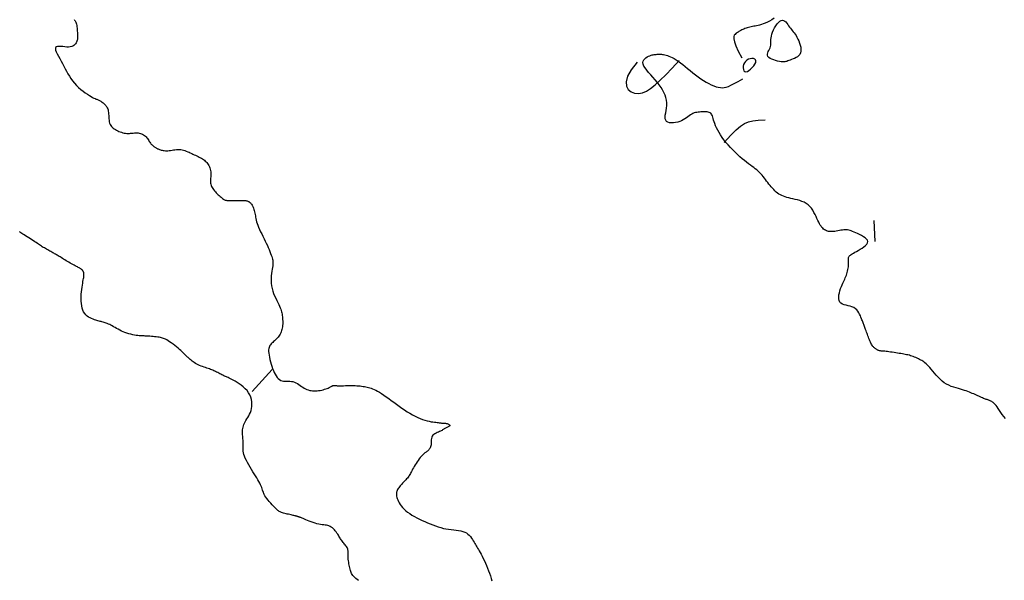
# Model space of a CAD drawing. Header units: millimetres. Extents: x 32690613 to 32693367, y 5343692 to 5344708.
# Tile 757 of 1009: x 32693192 to 32693239, y 5343861 to 5343888. Entities that reach past the tile are written whole.
import ezdxf

# ---------------------------------------------------------------- set-up
doc = ezdxf.new("R2010")
doc.units = ezdxf.units.MM
doc.header["$LTSCALE"] = 20
doc.layers.add('02-DGM_HL_493.00', color=102, linetype='Continuous')
doc.layers.add('02-DGM_HL_493.50', color=112, linetype='Continuous')

msp = doc.modelspace()

# ---------------------------------------------------------------- linework, layer by layer
at = {"layer": '02-DGM_HL_493.00', "elevation": 493, "flags": 128}
for points in [[(32693194.234, 5343887.964), (32693194.258, 5343887.939), (32693194.281, 5343887.911), (32693194.302, 5343887.88), (32693194.322, 5343887.843), (32693194.339, 5343887.799), (32693194.354, 5343887.747), (32693194.365, 5343887.688), (32693194.374, 5343887.623), (32693194.381, 5343887.555), (32693194.387, 5343887.485), (32693194.391, 5343887.416), (32693194.394, 5343887.347), (32693194.397, 5343887.283), (32693194.399, 5343887.223), (32693194.4, 5343887.167), (32693194.4, 5343887.116), (32693194.398, 5343887.067), (32693194.393, 5343887.021), (32693194.385, 5343886.977), (32693194.373, 5343886.934), (32693194.356, 5343886.892), (32693194.335, 5343886.849), (32693194.307, 5343886.808), (32693194.272, 5343886.769), (32693194.231, 5343886.734), (32693194.181, 5343886.704), (32693194.122, 5343886.679), (32693194.054, 5343886.663), (32693193.977, 5343886.655), (32693193.889, 5343886.656), (32693193.794, 5343886.663), (32693193.699, 5343886.673), (32693193.606, 5343886.682), (32693193.52, 5343886.686), (32693193.447, 5343886.681), (32693193.39, 5343886.664), (32693193.355, 5343886.63), (32693193.344, 5343886.578), (32693193.355, 5343886.509), (32693193.384, 5343886.424), (32693193.429, 5343886.327), (32693193.485, 5343886.221), (32693193.549, 5343886.106), (32693193.617, 5343885.987), (32693193.685, 5343885.865), (32693193.751, 5343885.742), (32693193.815, 5343885.62), (32693193.88, 5343885.499), (32693193.946, 5343885.38), (32693194.015, 5343885.262), (32693194.088, 5343885.148), (32693194.168, 5343885.036), (32693194.255, 5343884.928), (32693194.351, 5343884.824), (32693194.453, 5343884.726), (32693194.56, 5343884.633), (32693194.667, 5343884.547), (32693194.772, 5343884.469), (32693194.873, 5343884.399), (32693194.967, 5343884.338), (32693195.051, 5343884.287), (32693195.123, 5343884.247), (32693195.185, 5343884.215), (32693195.237, 5343884.191), (32693195.282, 5343884.173), (32693195.32, 5343884.158), (32693195.355, 5343884.146), (32693195.387, 5343884.134), (32693195.419, 5343884.121), (32693195.451, 5343884.105), (32693195.484, 5343884.087), (32693195.518, 5343884.065), (32693195.552, 5343884.042), (32693195.586, 5343884.017), (32693195.619, 5343883.989), (32693195.652, 5343883.961), (32693195.685, 5343883.931), (32693195.716, 5343883.9), (32693195.746, 5343883.867), (32693195.774, 5343883.831), (32693195.8, 5343883.793), (32693195.823, 5343883.75), (32693195.843, 5343883.703), (32693195.86, 5343883.65), (32693195.872, 5343883.591), (32693195.881, 5343883.526), (32693195.886, 5343883.456), (32693195.889, 5343883.382), (32693195.893, 5343883.306), (32693195.897, 5343883.23), (32693195.905, 5343883.156), (32693195.916, 5343883.085), (32693195.933, 5343883.019), (32693195.957, 5343882.96), (32693195.987, 5343882.907), (32693196.023, 5343882.859), (32693196.064, 5343882.816), (32693196.109, 5343882.777), (32693196.158, 5343882.742), (32693196.211, 5343882.71), (32693196.265, 5343882.68), (32693196.322, 5343882.652), (32693196.381, 5343882.625), (32693196.44, 5343882.602), (32693196.501, 5343882.581), (32693196.563, 5343882.563), (32693196.625, 5343882.548), (32693196.688, 5343882.538), (32693196.751, 5343882.532), (32693196.813, 5343882.53), (32693196.876, 5343882.532), (32693196.938, 5343882.537), (32693196.999, 5343882.542), (32693197.06, 5343882.548), (32693197.12, 5343882.553), (32693197.18, 5343882.556), (32693197.238, 5343882.556), (32693197.296, 5343882.551), (32693197.352, 5343882.543), (32693197.407, 5343882.53), (32693197.459, 5343882.513), (32693197.51, 5343882.492), (32693197.557, 5343882.466), (32693197.601, 5343882.436), (32693197.642, 5343882.402), (32693197.679, 5343882.364), (32693197.713, 5343882.323), (32693197.744, 5343882.28), (32693197.773, 5343882.236), (32693197.801, 5343882.192), (32693197.827, 5343882.149), (32693197.853, 5343882.107), (32693197.88, 5343882.069), (32693197.907, 5343882.035), (32693197.935, 5343882.005), (32693197.963, 5343881.977), (32693197.991, 5343881.953), (32693198.019, 5343881.931), (32693198.046, 5343881.911), (32693198.073, 5343881.893), (32693198.1, 5343881.875), (32693198.125, 5343881.859), (32693198.15, 5343881.843), (32693198.174, 5343881.828), (32693198.2, 5343881.813), (32693198.227, 5343881.799), (32693198.256, 5343881.785), (32693198.287, 5343881.771), (32693198.321, 5343881.758), (32693198.359, 5343881.745), (32693198.4, 5343881.732), (32693198.445, 5343881.721), (32693198.493, 5343881.712), (32693198.545, 5343881.705), (32693198.599, 5343881.701), (32693198.657, 5343881.7), (32693198.718, 5343881.702), (32693198.782, 5343881.709), (32693198.848, 5343881.718), (32693198.916, 5343881.729), (32693198.985, 5343881.741), (32693199.056, 5343881.751), (32693199.126, 5343881.759), (32693199.196, 5343881.764), (32693199.266, 5343881.763), (32693199.334, 5343881.756), (32693199.401, 5343881.744), (32693199.468, 5343881.727), (32693199.533, 5343881.707), (32693199.598, 5343881.683), (32693199.662, 5343881.656), (32693199.726, 5343881.629), (32693199.789, 5343881.6), (32693199.853, 5343881.571), (32693199.916, 5343881.542), (32693199.979, 5343881.513), (32693200.041, 5343881.485), (32693200.101, 5343881.456), (32693200.16, 5343881.427), (32693200.216, 5343881.398), (32693200.271, 5343881.368), (32693200.323, 5343881.339), (32693200.372, 5343881.309), (32693200.419, 5343881.278), (32693200.463, 5343881.246), (32693200.505, 5343881.211), (32693200.544, 5343881.174), (32693200.581, 5343881.134), (32693200.615, 5343881.09), (32693200.647, 5343881.043), (32693200.676, 5343880.991), (32693200.702, 5343880.937), (32693200.724, 5343880.881), (32693200.743, 5343880.822), (32693200.757, 5343880.761), (32693200.767, 5343880.7), (32693200.772, 5343880.638), (32693200.772, 5343880.575), (32693200.769, 5343880.513), (32693200.763, 5343880.45), (32693200.756, 5343880.389), (32693200.75, 5343880.328), (32693200.747, 5343880.268), (32693200.747, 5343880.21), (32693200.752, 5343880.153), (32693200.764, 5343880.098), (32693200.782, 5343880.044), (32693200.805, 5343879.992), (32693200.833, 5343879.941), (32693200.866, 5343879.891), (32693200.903, 5343879.842), (32693200.942, 5343879.794), (32693200.985, 5343879.745), (32693201.029, 5343879.697), (32693201.075, 5343879.649), (32693201.122, 5343879.603), (32693201.168, 5343879.559), (32693201.212, 5343879.518), (32693201.256, 5343879.48), (32693201.296, 5343879.445), (32693201.333, 5343879.416), (32693201.366, 5343879.391), (32693201.397, 5343879.371), (32693201.428, 5343879.355), (32693201.46, 5343879.343), (32693201.495, 5343879.334), (32693201.536, 5343879.328), (32693201.584, 5343879.325), (32693201.642, 5343879.323), (32693201.709, 5343879.322), (32693201.785, 5343879.323), (32693201.867, 5343879.324), (32693201.951, 5343879.326), (32693202.034, 5343879.328), (32693202.115, 5343879.33), (32693202.19, 5343879.331), (32693202.255, 5343879.332), (32693202.31, 5343879.332), (32693202.356, 5343879.331), (32693202.392, 5343879.329), (32693202.423, 5343879.326), (32693202.448, 5343879.321), (32693202.47, 5343879.316), (32693202.49, 5343879.31), (32693202.511, 5343879.302), (32693202.533, 5343879.293), (32693202.556, 5343879.283), (32693202.581, 5343879.27), (32693202.607, 5343879.254), (32693202.633, 5343879.234), (32693202.659, 5343879.21), (32693202.685, 5343879.182), (32693202.711, 5343879.147), (32693202.737, 5343879.107), (32693202.761, 5343879.062), (32693202.785, 5343879.012), (32693202.807, 5343878.958), (32693202.827, 5343878.901), (32693202.846, 5343878.841), (32693202.862, 5343878.78), (32693202.876, 5343878.718), (32693202.888, 5343878.656), (32693202.899, 5343878.593), (32693202.909, 5343878.527), (32693202.921, 5343878.459), (32693202.936, 5343878.387), (32693202.955, 5343878.311), (32693202.979, 5343878.229), (32693203.01, 5343878.14), (32693203.049, 5343878.044), (32693203.094, 5343877.942), (32693203.145, 5343877.835), (32693203.198, 5343877.725), (32693203.254, 5343877.613), (32693203.311, 5343877.501), (32693203.366, 5343877.389), (32693203.419, 5343877.28), (32693203.468, 5343877.174), (32693203.513, 5343877.073), (32693203.554, 5343876.977), (32693203.591, 5343876.885), (32693203.624, 5343876.8), (32693203.652, 5343876.72), (32693203.676, 5343876.648), (32693203.697, 5343876.582), (32693203.713, 5343876.524), (32693203.724, 5343876.47), (32693203.732, 5343876.42), (32693203.736, 5343876.37), (32693203.736, 5343876.318), (32693203.733, 5343876.261), (32693203.725, 5343876.197), (32693203.715, 5343876.124), (32693203.701, 5343876.04), (32693203.685, 5343875.945), (32693203.67, 5343875.841), (32693203.657, 5343875.731), (32693203.648, 5343875.614), (32693203.645, 5343875.494), (32693203.65, 5343875.371), (32693203.665, 5343875.246), (32693203.691, 5343875.122), (32693203.727, 5343875), (32693203.769, 5343874.88), (32693203.817, 5343874.764), (32693203.867, 5343874.653), (32693203.917, 5343874.548), (32693203.965, 5343874.449), (32693204.009, 5343874.359), (32693204.046, 5343874.277), (32693204.078, 5343874.203), (32693204.104, 5343874.135), (32693204.126, 5343874.072), (32693204.144, 5343874.011), (32693204.158, 5343873.952), (32693204.17, 5343873.893), (32693204.179, 5343873.832), (32693204.187, 5343873.768), (32693204.194, 5343873.702), (32693204.198, 5343873.634), (32693204.201, 5343873.565), (32693204.201, 5343873.496), (32693204.2, 5343873.427), (32693204.195, 5343873.36), (32693204.188, 5343873.294), (32693204.179, 5343873.23), (32693204.166, 5343873.17), (32693204.151, 5343873.111), (32693204.132, 5343873.054), (32693204.109, 5343873), (32693204.083, 5343872.947), (32693204.054, 5343872.897), (32693204.02, 5343872.848), (32693203.983, 5343872.8), (32693203.942, 5343872.754), (32693203.899, 5343872.709), (32693203.855, 5343872.666), (32693203.811, 5343872.624), (32693203.767, 5343872.584), (32693203.725, 5343872.545), (32693203.685, 5343872.507), (32693203.649, 5343872.47), (32693203.617, 5343872.433), (32693203.59, 5343872.394), (32693203.566, 5343872.351), (32693203.548, 5343872.303), (32693203.536, 5343872.249), (32693203.529, 5343872.186), (32693203.529, 5343872.114), (32693203.536, 5343872.03), (32693203.548, 5343871.937), (32693203.566, 5343871.837), (32693203.589, 5343871.732), (32693203.616, 5343871.624), (32693203.647, 5343871.514), (32693203.68, 5343871.406), (32693203.717, 5343871.301), (32693203.755, 5343871.201), (32693203.796, 5343871.107), (32693203.839, 5343871.021), (32693203.885, 5343870.943), (32693203.934, 5343870.874), (32693203.987, 5343870.815), (32693204.044, 5343870.768), (32693204.106, 5343870.732), (32693204.172, 5343870.71), (32693204.241, 5343870.697), (32693204.314, 5343870.692), (32693204.389, 5343870.691), (32693204.465, 5343870.692), (32693204.541, 5343870.691), (32693204.617, 5343870.685), (32693204.692, 5343870.672), (32693204.765, 5343870.649), (32693204.835, 5343870.618), (32693204.904, 5343870.58), (32693204.972, 5343870.537), (32693205.038, 5343870.492), (32693205.103, 5343870.447), (32693205.168, 5343870.403), (32693205.232, 5343870.363), (32693205.296, 5343870.328), (32693205.36, 5343870.299), (32693205.425, 5343870.275), (32693205.49, 5343870.256), (32693205.556, 5343870.242), (32693205.624, 5343870.233), (32693205.694, 5343870.229), (32693205.766, 5343870.229), (32693205.84, 5343870.234), (32693205.915, 5343870.243), (32693205.99, 5343870.256), (32693206.063, 5343870.271), (32693206.135, 5343870.288), (32693206.202, 5343870.307), (32693206.265, 5343870.326), (32693206.321, 5343870.346), (32693206.37, 5343870.366), (32693206.413, 5343870.385), (32693206.45, 5343870.404), (32693206.482, 5343870.421), (32693206.51, 5343870.436), (32693206.535, 5343870.451), (32693206.557, 5343870.463), (32693206.578, 5343870.473), (32693206.598, 5343870.48), (32693206.618, 5343870.485), (32693206.637, 5343870.488), (32693206.655, 5343870.49), (32693206.673, 5343870.49), (32693206.69, 5343870.489), (32693206.706, 5343870.488), (32693206.721, 5343870.486), (32693206.737, 5343870.484), (32693206.753, 5343870.482), (32693206.772, 5343870.48), (32693206.795, 5343870.478), (32693206.824, 5343870.476), (32693206.86, 5343870.475), (32693206.906, 5343870.475), (32693206.962, 5343870.476), (32693207.031, 5343870.477), (32693207.109, 5343870.479), (32693207.196, 5343870.481), (32693207.287, 5343870.483), (32693207.382, 5343870.484), (32693207.478, 5343870.485), (32693207.572, 5343870.484), (32693207.663, 5343870.482), (32693207.747, 5343870.478), (32693207.827, 5343870.473), (32693207.901, 5343870.466), (32693207.972, 5343870.457), (32693208.04, 5343870.447), (32693208.106, 5343870.436), (32693208.169, 5343870.424), (32693208.233, 5343870.41), (32693208.296, 5343870.395), (32693208.36, 5343870.378), (32693208.427, 5343870.357), (32693208.496, 5343870.333), (32693208.57, 5343870.302), (32693208.649, 5343870.265), (32693208.734, 5343870.22), (32693208.826, 5343870.166), (32693208.926, 5343870.103), (32693209.033, 5343870.03), (32693209.147, 5343869.951), (32693209.265, 5343869.866), (32693209.388, 5343869.777), (32693209.513, 5343869.685), (32693209.641, 5343869.593), (32693209.769, 5343869.5), (32693209.898, 5343869.409), (32693210.026, 5343869.322), (32693210.153, 5343869.237), (32693210.28, 5343869.158), (32693210.404, 5343869.084), (32693210.527, 5343869.016), (32693210.648, 5343868.956), (32693210.766, 5343868.904), (32693210.881, 5343868.86), (32693210.992, 5343868.825), (32693211.098, 5343868.798), (32693211.198, 5343868.776), (32693211.292, 5343868.759), (32693211.378, 5343868.746), (32693211.455, 5343868.736), (32693211.523, 5343868.728), (32693211.581, 5343868.721), (32693211.63, 5343868.714), (32693211.67, 5343868.709), (32693211.704, 5343868.704), (32693211.733, 5343868.7), (32693211.757, 5343868.697), (32693211.779, 5343868.695), (32693211.798, 5343868.694), (32693211.818, 5343868.693), (32693211.837, 5343868.694), (32693211.857, 5343868.694), (32693211.878, 5343868.694), (32693211.9, 5343868.693), (32693211.925, 5343868.691), (32693211.952, 5343868.688), (32693211.982, 5343868.682), (32693212.015, 5343868.674), (32693212.049, 5343868.665), (32693212.083, 5343868.653), (32693212.115, 5343868.64), (32693212.143, 5343868.626), (32693212.165, 5343868.611), (32693212.179, 5343868.595), (32693212.183, 5343868.579), (32693212.176, 5343868.563), (32693212.159, 5343868.547), (32693212.135, 5343868.531), (32693212.105, 5343868.515), (32693212.072, 5343868.499), (32693212.037, 5343868.483), (32693212.002, 5343868.466), (32693211.969, 5343868.45), (32693211.941, 5343868.433), (32693211.915, 5343868.415), (32693211.89, 5343868.398), (32693211.866, 5343868.38), (32693211.84, 5343868.362), (32693211.81, 5343868.343), (32693211.776, 5343868.324), (32693211.736, 5343868.304), (32693211.689, 5343868.284), (32693211.637, 5343868.263), (32693211.581, 5343868.239), (32693211.525, 5343868.213), (32693211.471, 5343868.184), (32693211.421, 5343868.15), (32693211.378, 5343868.111), (32693211.343, 5343868.066), (32693211.319, 5343868.015), (32693211.304, 5343867.958), (32693211.296, 5343867.899), (32693211.292, 5343867.837), (32693211.291, 5343867.775), (32693211.29, 5343867.714), (32693211.287, 5343867.656), (32693211.28, 5343867.602), (32693211.268, 5343867.554), (32693211.25, 5343867.51), (32693211.227, 5343867.472), (32693211.202, 5343867.438), (32693211.173, 5343867.407), (32693211.143, 5343867.379), (32693211.112, 5343867.354), (32693211.081, 5343867.331), (32693211.051, 5343867.31), (32693211.022, 5343867.289), (32693210.992, 5343867.266), (32693210.961, 5343867.242), (32693210.929, 5343867.214), (32693210.894, 5343867.181), (32693210.857, 5343867.141), (32693210.816, 5343867.095), (32693210.772, 5343867.04), (32693210.724, 5343866.978), (32693210.675, 5343866.911), (32693210.625, 5343866.84), (32693210.576, 5343866.768), (32693210.529, 5343866.695), (32693210.484, 5343866.624), (32693210.444, 5343866.557), (32693210.408, 5343866.494), (32693210.377, 5343866.436), (32693210.349, 5343866.381), (32693210.323, 5343866.33), (32693210.298, 5343866.282), (32693210.273, 5343866.236), (32693210.247, 5343866.192), (32693210.219, 5343866.149), (32693210.188, 5343866.106), (32693210.154, 5343866.064), (32693210.118, 5343866.022), (32693210.08, 5343865.98), (32693210.041, 5343865.939), (32693210.002, 5343865.897), (32693209.962, 5343865.855), (32693209.922, 5343865.814), (32693209.884, 5343865.771), (32693209.846, 5343865.729), (32693209.81, 5343865.687), (32693209.777, 5343865.644), (32693209.745, 5343865.601), (32693209.717, 5343865.559), (32693209.692, 5343865.516), (32693209.671, 5343865.473), (32693209.654, 5343865.431), (32693209.641, 5343865.388), (32693209.633, 5343865.344), (32693209.63, 5343865.298), (32693209.632, 5343865.25), (32693209.639, 5343865.198), (32693209.651, 5343865.143), (32693209.669, 5343865.084), (32693209.694, 5343865.02), (32693209.724, 5343864.952), (32693209.762, 5343864.881), (32693209.808, 5343864.807), (32693209.861, 5343864.732), (32693209.923, 5343864.656), (32693209.995, 5343864.581), (32693210.076, 5343864.507), (32693210.167, 5343864.435), (32693210.267, 5343864.365), (32693210.375, 5343864.297), (32693210.49, 5343864.231), (32693210.609, 5343864.167), (32693210.732, 5343864.105), (32693210.858, 5343864.045), (32693210.986, 5343863.987), (32693211.113, 5343863.93), (32693211.24, 5343863.876), (32693211.367, 5343863.825), (32693211.494, 5343863.777), (32693211.621, 5343863.734), (32693211.748, 5343863.696), (32693211.874, 5343863.663), (32693212, 5343863.637), (32693212.126, 5343863.617), (32693212.25, 5343863.602), (32693212.371, 5343863.59), (32693212.489, 5343863.577), (32693212.601, 5343863.563), (32693212.707, 5343863.545), (32693212.806, 5343863.52), (32693212.895, 5343863.487), (32693212.975, 5343863.443), (32693213.047, 5343863.391), (32693213.11, 5343863.332), (32693213.166, 5343863.268), (32693213.215, 5343863.201), (32693213.26, 5343863.133), (32693213.301, 5343863.067), (32693213.339, 5343863.004), (32693213.374, 5343862.945), (32693213.409, 5343862.889), (32693213.442, 5343862.835), (32693213.477, 5343862.78), (32693213.512, 5343862.722), (32693213.548, 5343862.66), (32693213.588, 5343862.591), (32693213.631, 5343862.515), (32693213.678, 5343862.428), (32693213.728, 5343862.332), (32693213.78, 5343862.229), (32693213.833, 5343862.119), (32693213.886, 5343862.004), (32693213.939, 5343861.886), (32693213.989, 5343861.764), (32693214.037, 5343861.641), (32693214.081, 5343861.518), (32693214.12, 5343861.395), (32693214.155, 5343861.275), (32693214.185, 5343861.157)], [(32693207.814, 5343861.18), (32693207.752, 5343861.227), (32693207.694, 5343861.275), (32693207.64, 5343861.323), (32693207.593, 5343861.371), (32693207.553, 5343861.417), (32693207.52, 5343861.463), (32693207.492, 5343861.509), (32693207.469, 5343861.556), (32693207.45, 5343861.605), (32693207.433, 5343861.656), (32693207.418, 5343861.711), (32693207.405, 5343861.771), (32693207.391, 5343861.835), (32693207.378, 5343861.904), (32693207.365, 5343861.975), (32693207.354, 5343862.047), (32693207.344, 5343862.119), (32693207.335, 5343862.19), (32693207.329, 5343862.259), (32693207.325, 5343862.324), (32693207.324, 5343862.384), (32693207.325, 5343862.439), (32693207.326, 5343862.491), (32693207.326, 5343862.539), (32693207.324, 5343862.585), (32693207.319, 5343862.629), (32693207.311, 5343862.671), (32693207.296, 5343862.712), (32693207.276, 5343862.753), (32693207.251, 5343862.793), (32693207.221, 5343862.834), (32693207.188, 5343862.874), (32693207.154, 5343862.915), (32693207.119, 5343862.955), (32693207.084, 5343862.995), (32693207.051, 5343863.036), (32693207.021, 5343863.076), (32693206.994, 5343863.117), (32693206.967, 5343863.159), (32693206.941, 5343863.202), (32693206.915, 5343863.246), (32693206.888, 5343863.291), (32693206.859, 5343863.339), (32693206.827, 5343863.389), (32693206.792, 5343863.44), (32693206.754, 5343863.493), (32693206.713, 5343863.546), (32693206.669, 5343863.597), (32693206.622, 5343863.645), (32693206.573, 5343863.689), (32693206.521, 5343863.726), (32693206.467, 5343863.757), (32693206.412, 5343863.78), (32693206.353, 5343863.796), (32693206.293, 5343863.808), (32693206.228, 5343863.816), (32693206.16, 5343863.824), (32693206.087, 5343863.832), (32693206.01, 5343863.844), (32693205.927, 5343863.86), (32693205.839, 5343863.882), (32693205.747, 5343863.909), (32693205.654, 5343863.94), (32693205.561, 5343863.973), (32693205.471, 5343864.007), (32693205.386, 5343864.041), (32693205.308, 5343864.073), (32693205.239, 5343864.101), (32693205.18, 5343864.126), (32693205.132, 5343864.145), (32693205.093, 5343864.162), (32693205.062, 5343864.175), (32693205.037, 5343864.185), (32693205.016, 5343864.193), (32693205, 5343864.199), (32693204.986, 5343864.205), (32693204.974, 5343864.209), (32693204.963, 5343864.213), (32693204.952, 5343864.216), (32693204.941, 5343864.22), (32693204.93, 5343864.223), (32693204.918, 5343864.226), (32693204.905, 5343864.23), (32693204.89, 5343864.234), (32693204.873, 5343864.238), (32693204.854, 5343864.243), (32693204.831, 5343864.249), (32693204.805, 5343864.256), (32693204.774, 5343864.264), (32693204.739, 5343864.272), (32693204.698, 5343864.282), (32693204.652, 5343864.293), (32693204.6, 5343864.305), (32693204.543, 5343864.319), (32693204.483, 5343864.333), (32693204.421, 5343864.347), (32693204.36, 5343864.362), (32693204.301, 5343864.377), (32693204.245, 5343864.392), (32693204.194, 5343864.406), (32693204.15, 5343864.419), (32693204.111, 5343864.433), (32693204.074, 5343864.45), (32693204.039, 5343864.469), (32693204.004, 5343864.493), (32693203.966, 5343864.523), (32693203.924, 5343864.56), (32693203.875, 5343864.606), (32693203.819, 5343864.661), (32693203.758, 5343864.725), (32693203.693, 5343864.794), (32693203.627, 5343864.867), (32693203.562, 5343864.942), (32693203.5, 5343865.017), (32693203.443, 5343865.09), (32693203.394, 5343865.159), (32693203.355, 5343865.222), (32693203.323, 5343865.28), (32693203.298, 5343865.335), (32693203.277, 5343865.389), (32693203.258, 5343865.441), (32693203.24, 5343865.495), (32693203.221, 5343865.55), (32693203.198, 5343865.61), (32693203.171, 5343865.674), (32693203.139, 5343865.743), (32693203.101, 5343865.817), (32693203.06, 5343865.896), (32693203.013, 5343865.98), (32693202.962, 5343866.07), (32693202.906, 5343866.164), (32693202.846, 5343866.263), (32693202.782, 5343866.367), (32693202.715, 5343866.475), (32693202.648, 5343866.584), (32693202.582, 5343866.694), (32693202.52, 5343866.803), (32693202.464, 5343866.909), (32693202.414, 5343867.011), (32693202.374, 5343867.106), (32693202.344, 5343867.195), (32693202.324, 5343867.278), (32693202.312, 5343867.355), (32693202.306, 5343867.427), (32693202.305, 5343867.495), (32693202.306, 5343867.561), (32693202.308, 5343867.625), (32693202.31, 5343867.688), (32693202.31, 5343867.75), (32693202.308, 5343867.813), (32693202.305, 5343867.875), (32693202.301, 5343867.938), (32693202.296, 5343868), (32693202.292, 5343868.062), (32693202.288, 5343868.125), (32693202.285, 5343868.187), (32693202.283, 5343868.25), (32693202.284, 5343868.312), (32693202.287, 5343868.375), (32693202.294, 5343868.438), (32693202.305, 5343868.501), (32693202.321, 5343868.564), (32693202.343, 5343868.627), (32693202.371, 5343868.691), (32693202.406, 5343868.755), (32693202.446, 5343868.82), (32693202.489, 5343868.887), (32693202.534, 5343868.958), (32693202.578, 5343869.032), (32693202.62, 5343869.111), (32693202.658, 5343869.196), (32693202.689, 5343869.287), (32693202.712, 5343869.385), (32693202.727, 5343869.49), (32693202.731, 5343869.598), (32693202.725, 5343869.709), (32693202.706, 5343869.821), (32693202.676, 5343869.932), (32693202.631, 5343870.04), (32693202.572, 5343870.144), (32693202.498, 5343870.243), (32693202.413, 5343870.335), (32693202.319, 5343870.421), (32693202.219, 5343870.501), (32693202.118, 5343870.572), (32693202.019, 5343870.637), (32693201.925, 5343870.693), (32693201.84, 5343870.741), (32693201.766, 5343870.781), (32693201.702, 5343870.813), (32693201.646, 5343870.84), (32693201.597, 5343870.862), (32693201.553, 5343870.881), (32693201.511, 5343870.898), (32693201.471, 5343870.915), (32693201.429, 5343870.934), (32693201.386, 5343870.954), (32693201.34, 5343870.976), (32693201.292, 5343871), (32693201.243, 5343871.025), (32693201.194, 5343871.051), (32693201.144, 5343871.077), (32693201.095, 5343871.102), (32693201.046, 5343871.127), (32693200.999, 5343871.151), (32693200.952, 5343871.173), (32693200.906, 5343871.195), (32693200.858, 5343871.216), (32693200.809, 5343871.237), (32693200.757, 5343871.257), (32693200.702, 5343871.278), (32693200.644, 5343871.299), (32693200.581, 5343871.32), (32693200.514, 5343871.342), (32693200.445, 5343871.366), (32693200.375, 5343871.39), (32693200.304, 5343871.416), (32693200.234, 5343871.444), (32693200.166, 5343871.474), (32693200.1, 5343871.507), (32693200.038, 5343871.542), (32693199.98, 5343871.579), (32693199.926, 5343871.618), (32693199.875, 5343871.656), (32693199.828, 5343871.694), (32693199.785, 5343871.73), (32693199.746, 5343871.764), (32693199.711, 5343871.795), (32693199.679, 5343871.822), (32693199.651, 5343871.845), (32693199.626, 5343871.866), (32693199.604, 5343871.884), (32693199.584, 5343871.901), (32693199.567, 5343871.916), (32693199.551, 5343871.931), (32693199.538, 5343871.946), (32693199.525, 5343871.961), (32693199.512, 5343871.978), (32693199.497, 5343871.998), (32693199.478, 5343872.021), (32693199.454, 5343872.048), (32693199.423, 5343872.08), (32693199.384, 5343872.117), (32693199.334, 5343872.162), (32693199.273, 5343872.214), (32693199.202, 5343872.272), (32693199.125, 5343872.333), (32693199.044, 5343872.396), (32693198.962, 5343872.458), (32693198.88, 5343872.518), (32693198.802, 5343872.573), (32693198.731, 5343872.621), (32693198.668, 5343872.661), (32693198.611, 5343872.694), (32693198.559, 5343872.719), (32693198.51, 5343872.74), (32693198.462, 5343872.756), (32693198.412, 5343872.769), (32693198.358, 5343872.779), (32693198.299, 5343872.789), (32693198.232, 5343872.798), (32693198.16, 5343872.808), (32693198.085, 5343872.817), (32693198.007, 5343872.825), (32693197.931, 5343872.832), (32693197.857, 5343872.839), (32693197.788, 5343872.844), (32693197.727, 5343872.848), (32693197.673, 5343872.85), (32693197.627, 5343872.851), (32693197.585, 5343872.852), (32693197.544, 5343872.852), (32693197.503, 5343872.853), (32693197.459, 5343872.855), (32693197.409, 5343872.858), (32693197.351, 5343872.863), (32693197.283, 5343872.871), (32693197.207, 5343872.881), (32693197.123, 5343872.895), (32693197.035, 5343872.912), (32693196.943, 5343872.932), (32693196.85, 5343872.956), (32693196.757, 5343872.983), (32693196.666, 5343873.015), (32693196.579, 5343873.051), (32693196.495, 5343873.09), (32693196.415, 5343873.131), (32693196.338, 5343873.173), (32693196.265, 5343873.216), (32693196.195, 5343873.257), (32693196.127, 5343873.297), (32693196.062, 5343873.334), (32693195.999, 5343873.367), (32693195.938, 5343873.396), (32693195.88, 5343873.422), (32693195.824, 5343873.446), (32693195.77, 5343873.466), (32693195.717, 5343873.484), (32693195.667, 5343873.5), (32693195.618, 5343873.513), (32693195.57, 5343873.526), (32693195.523, 5343873.537), (32693195.476, 5343873.548), (32693195.428, 5343873.56), (32693195.378, 5343873.573), (32693195.326, 5343873.588), (32693195.269, 5343873.605), (32693195.208, 5343873.626), (32693195.143, 5343873.651), (32693195.073, 5343873.68), (32693195.003, 5343873.715), (32693194.932, 5343873.757), (32693194.864, 5343873.806), (32693194.8, 5343873.863), (32693194.743, 5343873.93), (32693194.693, 5343874.006), (32693194.653, 5343874.093), (32693194.622, 5343874.189), (32693194.6, 5343874.292), (32693194.585, 5343874.401), (32693194.576, 5343874.514), (32693194.573, 5343874.629), (32693194.576, 5343874.744), (32693194.582, 5343874.858), (32693194.592, 5343874.969), (32693194.604, 5343875.077), (32693194.617, 5343875.18), (32693194.632, 5343875.277), (32693194.647, 5343875.368), (32693194.662, 5343875.452), (32693194.675, 5343875.529), (32693194.687, 5343875.596), (32693194.695, 5343875.654), (32693194.701, 5343875.704), (32693194.705, 5343875.747), (32693194.707, 5343875.783), (32693194.707, 5343875.814), (32693194.705, 5343875.84), (32693194.701, 5343875.863), (32693194.696, 5343875.884), (32693194.69, 5343875.904), (32693194.683, 5343875.922), (32693194.675, 5343875.939), (32693194.666, 5343875.955), (32693194.656, 5343875.971), (32693194.645, 5343875.985), (32693194.633, 5343875.998), (32693194.62, 5343876.01), (32693194.607, 5343876.022), (32693194.592, 5343876.034), (32693194.575, 5343876.045), (32693194.555, 5343876.057), (32693194.532, 5343876.071), (32693194.505, 5343876.086), (32693194.474, 5343876.104), (32693194.437, 5343876.124), (32693194.394, 5343876.148), (32693194.346, 5343876.174), (32693194.293, 5343876.203), (32693194.237, 5343876.234), (32693194.177, 5343876.268), (32693194.116, 5343876.302), (32693194.053, 5343876.338), (32693193.989, 5343876.375), (32693193.925, 5343876.412), (32693193.862, 5343876.45), (32693193.799, 5343876.487), (32693193.738, 5343876.524), (32693193.679, 5343876.559), (32693193.623, 5343876.594), (32693193.569, 5343876.626), (32693193.519, 5343876.657), (32693193.473, 5343876.685), (32693193.43, 5343876.711), (32693193.389, 5343876.736), (32693193.349, 5343876.76), (32693193.309, 5343876.784), (32693193.269, 5343876.807), (32693193.227, 5343876.831), (32693193.182, 5343876.856), (32693193.134, 5343876.882), (32693193.083, 5343876.91), (32693193.03, 5343876.939), (32693192.976, 5343876.968), (32693192.922, 5343876.998), (32693192.868, 5343877.028), (32693192.817, 5343877.058), (32693192.767, 5343877.087), (32693192.72, 5343877.117), (32693192.676, 5343877.146), (32693192.631, 5343877.176), (32693192.586, 5343877.206), (32693192.539, 5343877.239), (32693192.488, 5343877.274), (32693192.432, 5343877.311), (32693192.37, 5343877.352), (32693192.301, 5343877.397), (32693192.226, 5343877.445), (32693192.149, 5343877.494), (32693192.07, 5343877.543), (32693191.992, 5343877.591), (32693191.917, 5343877.638), (32693191.848, 5343877.681), (32693191.787, 5343877.72), (32693191.734, 5343877.753), (32693191.691, 5343877.781), (32693191.654, 5343877.806), (32693191.624, 5343877.828)], [(32693202.736, 5343870.206), (32693203.697, 5343871.245)]]:
    msp.add_lwpolyline(points, dxfattribs=at)
at = {"layer": '02-DGM_HL_493.50', "elevation": 493.5, "flags": 128}
for points in [[(32693227.679, 5343888.031), (32693227.567, 5343887.96), (32693227.458, 5343887.897), (32693227.351, 5343887.842), (32693227.249, 5343887.795), (32693227.153, 5343887.756), (32693227.064, 5343887.725), (32693226.982, 5343887.701), (32693226.905, 5343887.682), (32693226.834, 5343887.667), (32693226.765, 5343887.655), (32693226.7, 5343887.645), (32693226.637, 5343887.634), (32693226.575, 5343887.622), (32693226.513, 5343887.608), (32693226.452, 5343887.592), (32693226.392, 5343887.574), (32693226.333, 5343887.555), (32693226.278, 5343887.534), (32693226.225, 5343887.513), (32693226.175, 5343887.492), (32693226.13, 5343887.472), (32693226.089, 5343887.451), (32693226.052, 5343887.432), (32693226.017, 5343887.412), (32693225.984, 5343887.391), (32693225.952, 5343887.369), (32693225.918, 5343887.346), (32693225.883, 5343887.321), (32693225.845, 5343887.294), (32693225.805, 5343887.262), (32693225.77, 5343887.218), (32693225.748, 5343887.151), (32693225.747, 5343887.051), (32693225.777, 5343886.91), (32693225.846, 5343886.716), (32693225.961, 5343886.46), (32693226.133, 5343886.132)], [(32693238.725, 5343868.911), (32693238.645, 5343869.006), (32693238.571, 5343869.103), (32693238.503, 5343869.201), (32693238.44, 5343869.295), (32693238.381, 5343869.383), (32693238.326, 5343869.462), (32693238.275, 5343869.529), (32693238.227, 5343869.585), (32693238.182, 5343869.631), (32693238.141, 5343869.668), (32693238.102, 5343869.698), (32693238.065, 5343869.723), (32693238.03, 5343869.742), (32693237.998, 5343869.758), (32693237.966, 5343869.771), (32693237.936, 5343869.783), (32693237.906, 5343869.793), (32693237.875, 5343869.804), (32693237.842, 5343869.815), (32693237.807, 5343869.826), (32693237.769, 5343869.84), (32693237.727, 5343869.855), (32693237.68, 5343869.874), (32693237.629, 5343869.895), (32693237.575, 5343869.918), (32693237.517, 5343869.943), (32693237.457, 5343869.97), (32693237.395, 5343869.997), (32693237.332, 5343870.026), (32693237.269, 5343870.054), (32693237.205, 5343870.083), (32693237.14, 5343870.112), (32693237.073, 5343870.141), (32693237.004, 5343870.169), (32693236.93, 5343870.197), (32693236.852, 5343870.226), (32693236.767, 5343870.254), (32693236.676, 5343870.281), (32693236.578, 5343870.309), (32693236.473, 5343870.338), (32693236.363, 5343870.37), (32693236.251, 5343870.405), (32693236.137, 5343870.447), (32693236.023, 5343870.496), (32693235.91, 5343870.554), (32693235.801, 5343870.622), (32693235.696, 5343870.702), (32693235.596, 5343870.79), (32693235.501, 5343870.885), (32693235.412, 5343870.983), (32693235.327, 5343871.08), (32693235.248, 5343871.175), (32693235.174, 5343871.265), (32693235.106, 5343871.346), (32693235.043, 5343871.416), (32693234.984, 5343871.476), (32693234.93, 5343871.527), (32693234.878, 5343871.572), (32693234.827, 5343871.61), (32693234.777, 5343871.644), (32693234.727, 5343871.675), (32693234.675, 5343871.704), (32693234.62, 5343871.733), (32693234.563, 5343871.762), (32693234.505, 5343871.79), (32693234.444, 5343871.817), (32693234.383, 5343871.843), (32693234.32, 5343871.868), (32693234.257, 5343871.89), (32693234.194, 5343871.911), (32693234.131, 5343871.929), (32693234.067, 5343871.945), (32693234.002, 5343871.96), (32693233.936, 5343871.974), (32693233.868, 5343871.986), (32693233.798, 5343871.998), (32693233.724, 5343872.01), (32693233.647, 5343872.023), (32693233.567, 5343872.036), (32693233.484, 5343872.049), (32693233.4, 5343872.062), (32693233.317, 5343872.074), (32693233.236, 5343872.087), (32693233.158, 5343872.097), (32693233.085, 5343872.107), (32693233.018, 5343872.115), (32693232.959, 5343872.121), (32693232.907, 5343872.125), (32693232.862, 5343872.129), (32693232.822, 5343872.131), (32693232.787, 5343872.134), (32693232.755, 5343872.137), (32693232.727, 5343872.141), (32693232.701, 5343872.145), (32693232.677, 5343872.152), (32693232.655, 5343872.16), (32693232.633, 5343872.17), (32693232.612, 5343872.181), (32693232.591, 5343872.193), (32693232.571, 5343872.206), (32693232.55, 5343872.22), (32693232.529, 5343872.234), (32693232.507, 5343872.249), (32693232.485, 5343872.266), (32693232.462, 5343872.284), (32693232.439, 5343872.304), (32693232.415, 5343872.328), (32693232.391, 5343872.355), (32693232.367, 5343872.387), (32693232.343, 5343872.423), (32693232.319, 5343872.465), (32693232.296, 5343872.512), (32693232.272, 5343872.563), (32693232.249, 5343872.618), (32693232.225, 5343872.675), (32693232.202, 5343872.734), (32693232.179, 5343872.795), (32693232.155, 5343872.857), (32693232.132, 5343872.918), (32693232.109, 5343872.979), (32693232.086, 5343873.04), (32693232.064, 5343873.098), (32693232.043, 5343873.155), (32693232.022, 5343873.209), (32693232.003, 5343873.261), (32693231.985, 5343873.309), (32693231.968, 5343873.353), (32693231.952, 5343873.396), (32693231.937, 5343873.437), (32693231.921, 5343873.478), (32693231.904, 5343873.522), (32693231.887, 5343873.569), (32693231.867, 5343873.621), (32693231.845, 5343873.679), (32693231.82, 5343873.744), (32693231.792, 5343873.814), (32693231.758, 5343873.887), (32693231.718, 5343873.96), (32693231.671, 5343874.031), (32693231.616, 5343874.098), (32693231.552, 5343874.157), (32693231.477, 5343874.206), (32693231.392, 5343874.245), (32693231.3, 5343874.274), (32693231.205, 5343874.299), (32693231.11, 5343874.322), (32693231.019, 5343874.348), (32693230.937, 5343874.379), (32693230.867, 5343874.419), (32693230.814, 5343874.472), (32693230.779, 5343874.541), (32693230.762, 5343874.623), (32693230.76, 5343874.714), (32693230.771, 5343874.813), (32693230.791, 5343874.915), (32693230.819, 5343875.017), (32693230.851, 5343875.116), (32693230.885, 5343875.209), (32693230.919, 5343875.293), (32693230.951, 5343875.37), (32693230.983, 5343875.44), (32693231.014, 5343875.506), (32693231.043, 5343875.568), (32693231.071, 5343875.629), (32693231.098, 5343875.69), (32693231.122, 5343875.752), (32693231.145, 5343875.817), (32693231.165, 5343875.884), (32693231.183, 5343875.952), (32693231.199, 5343876.021), (32693231.212, 5343876.088), (32693231.222, 5343876.155), (32693231.229, 5343876.218), (32693231.232, 5343876.279), (32693231.233, 5343876.335), (32693231.231, 5343876.388), (32693231.228, 5343876.436), (32693231.225, 5343876.481), (32693231.224, 5343876.522), (32693231.226, 5343876.561), (32693231.232, 5343876.597), (32693231.244, 5343876.63), (32693231.261, 5343876.66), (32693231.286, 5343876.69), (32693231.318, 5343876.719), (32693231.359, 5343876.749), (32693231.407, 5343876.78), (32693231.465, 5343876.814), (32693231.532, 5343876.852), (32693231.608, 5343876.894), (32693231.694, 5343876.942), (32693231.785, 5343876.994), (32693231.876, 5343877.05), (32693231.961, 5343877.109), (32693232.036, 5343877.171), (32693232.096, 5343877.234), (32693232.134, 5343877.297), (32693232.146, 5343877.36), (32693232.129, 5343877.422), (32693232.086, 5343877.482), (32693232.022, 5343877.54), (32693231.942, 5343877.595), (32693231.853, 5343877.648), (32693231.758, 5343877.697), (32693231.663, 5343877.742), (32693231.574, 5343877.782), (32693231.494, 5343877.818), (32693231.423, 5343877.849), (32693231.358, 5343877.876), (32693231.298, 5343877.897), (32693231.241, 5343877.913), (32693231.185, 5343877.924), (32693231.128, 5343877.929), (32693231.068, 5343877.929), (32693231.003, 5343877.924), (32693230.934, 5343877.915), (32693230.863, 5343877.903), (32693230.79, 5343877.889), (32693230.716, 5343877.875), (32693230.643, 5343877.861), (32693230.572, 5343877.849), (32693230.504, 5343877.841), (32693230.44, 5343877.836), (32693230.379, 5343877.836), (32693230.321, 5343877.84), (32693230.267, 5343877.849), (32693230.216, 5343877.862), (32693230.168, 5343877.88), (32693230.122, 5343877.902), (32693230.078, 5343877.93), (32693230.036, 5343877.962), (32693229.996, 5343877.999), (32693229.956, 5343878.042), (32693229.917, 5343878.092), (32693229.879, 5343878.149), (32693229.84, 5343878.213), (32693229.801, 5343878.286), (32693229.761, 5343878.368), (32693229.719, 5343878.458), (32693229.675, 5343878.554), (32693229.627, 5343878.655), (32693229.574, 5343878.756), (32693229.516, 5343878.856), (32693229.452, 5343878.951), (32693229.379, 5343879.039), (32693229.298, 5343879.117), (32693229.207, 5343879.182), (32693229.108, 5343879.237), (32693229.004, 5343879.281), (32693228.896, 5343879.318), (32693228.786, 5343879.349), (32693228.677, 5343879.376), (32693228.57, 5343879.4), (32693228.468, 5343879.423), (32693228.372, 5343879.446), (32693228.282, 5343879.471), (32693228.198, 5343879.497), (32693228.118, 5343879.526), (32693228.043, 5343879.558), (32693227.972, 5343879.594), (32693227.904, 5343879.634), (32693227.838, 5343879.679), (32693227.775, 5343879.729), (32693227.713, 5343879.784), (32693227.653, 5343879.843), (32693227.595, 5343879.906), (32693227.537, 5343879.972), (32693227.481, 5343880.04), (32693227.425, 5343880.11), (32693227.371, 5343880.18), (32693227.316, 5343880.252), (32693227.262, 5343880.323), (32693227.207, 5343880.394), (32693227.151, 5343880.464), (32693227.094, 5343880.532), (32693227.035, 5343880.599), (32693226.974, 5343880.663), (32693226.911, 5343880.725), (32693226.844, 5343880.783), (32693226.775, 5343880.84), (32693226.701, 5343880.897), (32693226.623, 5343880.955), (32693226.54, 5343881.016), (32693226.451, 5343881.082), (32693226.357, 5343881.154), (32693226.257, 5343881.233), (32693226.151, 5343881.321), (32693226.04, 5343881.417), (32693225.926, 5343881.52), (32693225.81, 5343881.628), (32693225.695, 5343881.742), (32693225.583, 5343881.859), (32693225.475, 5343881.978), (32693225.373, 5343882.099), (32693225.278, 5343882.22), (32693225.191, 5343882.341), (32693225.112, 5343882.46), (32693225.041, 5343882.576), (32693224.978, 5343882.689), (32693224.923, 5343882.797), (32693224.876, 5343882.899), (32693224.837, 5343882.996), (32693224.806, 5343883.084), (32693224.781, 5343883.165), (32693224.76, 5343883.239), (32693224.742, 5343883.305), (32693224.724, 5343883.362), (32693224.704, 5343883.412), (32693224.68, 5343883.455), (32693224.651, 5343883.489), (32693224.615, 5343883.515), (32693224.573, 5343883.534), (32693224.524, 5343883.547), (32693224.471, 5343883.555), (32693224.415, 5343883.558), (32693224.355, 5343883.559), (32693224.294, 5343883.558), (32693224.232, 5343883.556), (32693224.169, 5343883.553), (32693224.107, 5343883.549), (32693224.044, 5343883.544), (32693223.982, 5343883.535), (32693223.92, 5343883.523), (32693223.858, 5343883.506), (32693223.797, 5343883.483), (32693223.735, 5343883.453), (32693223.674, 5343883.416), (32693223.612, 5343883.372), (32693223.548, 5343883.325), (32693223.482, 5343883.276), (32693223.411, 5343883.227), (32693223.336, 5343883.179), (32693223.254, 5343883.135), (32693223.165, 5343883.097), (32693223.07, 5343883.066), (32693222.969, 5343883.044), (32693222.869, 5343883.031), (32693222.772, 5343883.029), (32693222.682, 5343883.04), (32693222.604, 5343883.063), (32693222.54, 5343883.101), (32693222.496, 5343883.154), (32693222.473, 5343883.223), (32693222.468, 5343883.307), (32693222.476, 5343883.403), (32693222.493, 5343883.509), (32693222.513, 5343883.622), (32693222.532, 5343883.742), (32693222.545, 5343883.865), (32693222.547, 5343883.99), (32693222.534, 5343884.115), (32693222.507, 5343884.239), (32693222.466, 5343884.362), (32693222.413, 5343884.485), (32693222.348, 5343884.608), (32693222.272, 5343884.73), (32693222.186, 5343884.852), (32693222.091, 5343884.973), (32693221.99, 5343885.094), (32693221.884, 5343885.214), (32693221.78, 5343885.33), (32693221.68, 5343885.444), (32693221.59, 5343885.552), (32693221.514, 5343885.654), (32693221.455, 5343885.749), (32693221.418, 5343885.836), (32693221.407, 5343885.914), (32693221.418, 5343885.983), (32693221.447, 5343886.044), (32693221.491, 5343886.096), (32693221.546, 5343886.142), (32693221.608, 5343886.18), (32693221.673, 5343886.212), (32693221.736, 5343886.238), (32693221.795, 5343886.259), (32693221.85, 5343886.275), (32693221.901, 5343886.287), (32693221.949, 5343886.295), (32693221.995, 5343886.301), (32693222.038, 5343886.305), (32693222.081, 5343886.307), (32693222.123, 5343886.309), (32693222.164, 5343886.31), (32693222.207, 5343886.311), (32693222.251, 5343886.311), (32693222.296, 5343886.309), (32693222.345, 5343886.304), (32693222.397, 5343886.296), (32693222.453, 5343886.284), (32693222.513, 5343886.268), (32693222.579, 5343886.247), (32693222.651, 5343886.221), (32693222.728, 5343886.188), (32693222.81, 5343886.148), (32693222.898, 5343886.1), (32693222.991, 5343886.045), (32693223.09, 5343885.98), (32693223.195, 5343885.906), (32693223.305, 5343885.822), (32693223.42, 5343885.73), (32693223.539, 5343885.632), (32693223.661, 5343885.531), (32693223.786, 5343885.429), (32693223.913, 5343885.328), (32693224.041, 5343885.23), (32693224.17, 5343885.138), (32693224.298, 5343885.053), (32693224.425, 5343884.976), (32693224.55, 5343884.909), (32693224.671, 5343884.85), (32693224.788, 5343884.801), (32693224.9, 5343884.762), (32693225.005, 5343884.733), (32693225.104, 5343884.716), (32693225.195, 5343884.71), (32693225.285, 5343884.717), (32693225.38, 5343884.739), (32693225.487, 5343884.777), (32693225.613, 5343884.834), (32693225.765, 5343884.911), (32693225.948, 5343885.01), (32693226.172, 5343885.133)], [(32693221.136, 5343885.937), (32693220.843, 5343885.573), (32693220.67, 5343885.262), (32693220.601, 5343885.001), (32693220.618, 5343884.79), (32693220.704, 5343884.63), (32693220.84, 5343884.518), (32693221.01, 5343884.454), (32693221.195, 5343884.438), (32693221.382, 5343884.469), (32693221.574, 5343884.546), (32693221.775, 5343884.672), (32693221.992, 5343884.844), (32693222.231, 5343885.065), (32693222.497, 5343885.333), (32693222.796, 5343885.65), (32693223.135, 5343886.015)], [(32693225.289, 5343882.096), (32693225.608, 5343882.439), (32693225.86, 5343882.697), (32693226.068, 5343882.883), (32693226.255, 5343883.009), (32693226.443, 5343883.089), (32693226.656, 5343883.134), (32693226.917, 5343883.158), (32693227.249, 5343883.173)], [(32693232.44, 5343878.372), (32693232.479, 5343877.373)]]:
    msp.add_lwpolyline(points, dxfattribs=at)
for points in [[(32693227.38, 5343886.208), (32693227.358, 5343886.261), (32693227.355, 5343886.316), (32693227.367, 5343886.374), (32693227.389, 5343886.435), (32693227.418, 5343886.496), (32693227.449, 5343886.559), (32693227.478, 5343886.622), (32693227.501, 5343886.686), (32693227.515, 5343886.749), (32693227.521, 5343886.813), (32693227.522, 5343886.879), (32693227.522, 5343886.947), (32693227.523, 5343887.02), (32693227.528, 5343887.097), (32693227.54, 5343887.181), (32693227.561, 5343887.272), (32693227.595, 5343887.37), (32693227.639, 5343887.472), (32693227.692, 5343887.574), (32693227.751, 5343887.672), (32693227.814, 5343887.76), (32693227.879, 5343887.835), (32693227.945, 5343887.893), (32693228.008, 5343887.929), (32693228.068, 5343887.939), (32693228.124, 5343887.928), (32693228.177, 5343887.898), (32693228.227, 5343887.854), (32693228.274, 5343887.799), (32693228.321, 5343887.738), (32693228.366, 5343887.674), (32693228.41, 5343887.611), (32693228.454, 5343887.552), (32693228.498, 5343887.497), (32693228.542, 5343887.443), (32693228.585, 5343887.388), (32693228.629, 5343887.331), (32693228.673, 5343887.269), (32693228.718, 5343887.201), (32693228.762, 5343887.124), (32693228.807, 5343887.038), (32693228.85, 5343886.944), (32693228.889, 5343886.845), (32693228.92, 5343886.744), (32693228.944, 5343886.644), (32693228.955, 5343886.547), (32693228.954, 5343886.456), (32693228.936, 5343886.375), (32693228.902, 5343886.304), (32693228.852, 5343886.244), (32693228.791, 5343886.194), (32693228.723, 5343886.151), (32693228.65, 5343886.115), (32693228.576, 5343886.084), (32693228.504, 5343886.057), (32693228.438, 5343886.033), (32693228.381, 5343886.01), (32693228.33, 5343885.99), (32693228.283, 5343885.972), (32693228.237, 5343885.958), (32693228.189, 5343885.948), (32693228.137, 5343885.943), (32693228.077, 5343885.943), (32693228.008, 5343885.949), (32693227.927, 5343885.962), (32693227.837, 5343885.981), (32693227.744, 5343886.007), (32693227.652, 5343886.038), (32693227.565, 5343886.074), (32693227.488, 5343886.114), (32693227.425, 5343886.159)], [(32693226.805, 5343885.991), (32693226.788, 5343886.045), (32693226.747, 5343886.083), (32693226.686, 5343886.104), (32693226.613, 5343886.109), (32693226.532, 5343886.098), (32693226.45, 5343886.071), (32693226.373, 5343886.029), (32693226.306, 5343885.972), (32693226.254, 5343885.9), (32693226.218, 5343885.82), (32693226.198, 5343885.736), (32693226.193, 5343885.655), (32693226.204, 5343885.582), (32693226.229, 5343885.523), (32693226.27, 5343885.485), (32693226.325, 5343885.472), (32693226.394, 5343885.489), (32693226.471, 5343885.533), (32693226.552, 5343885.595), (32693226.63, 5343885.672), (32693226.7, 5343885.756), (32693226.756, 5343885.841), (32693226.793, 5343885.921)]]:
    msp.add_lwpolyline(points, close=True, dxfattribs=at)

doc.saveas('drawing.dxf')
